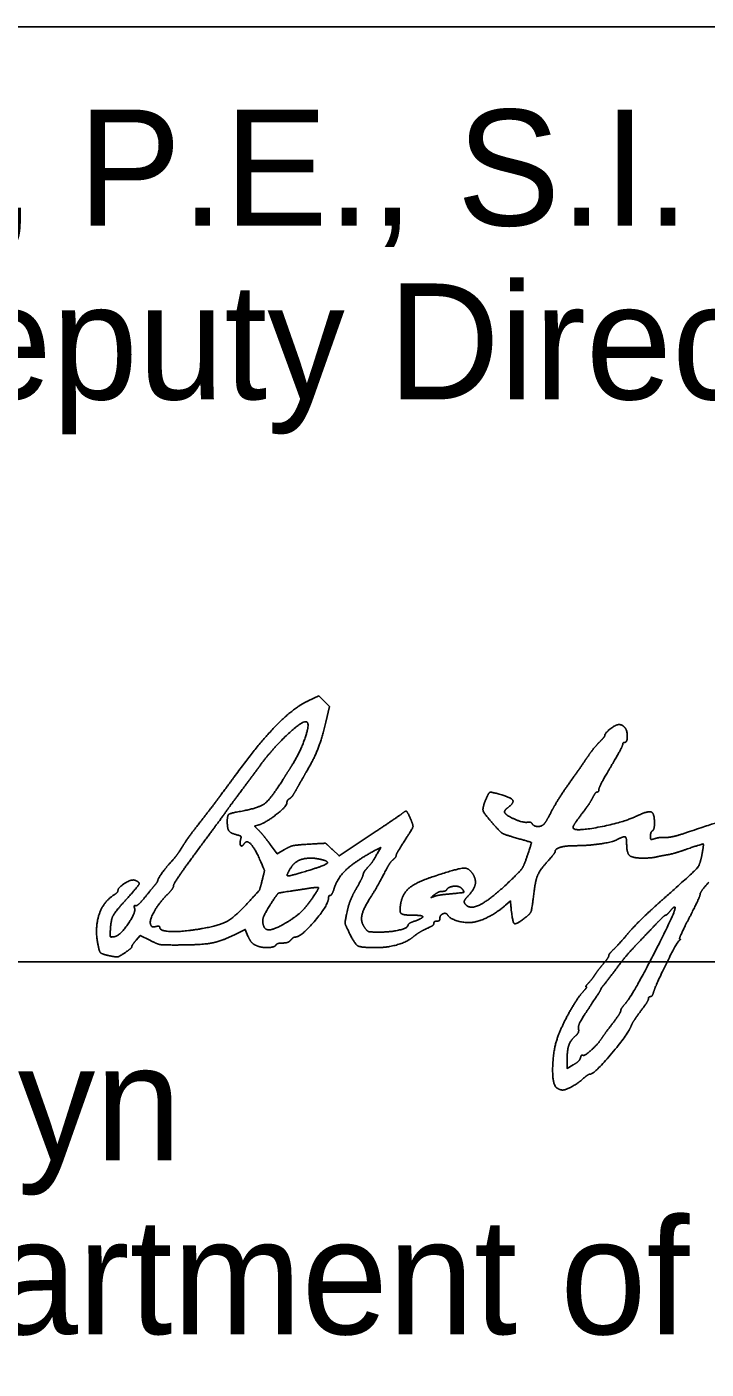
# Model space of a CAD drawing. Extents: x 0 to 34, y 0 to 22.
# Drawn here: x 25.673 to 26.494, y 7.305 to 8.926 of the extents above; entities that cross this region are included whole.
import ezdxf

# ---------------------------------------------------------------- set-up
doc = ezdxf.new("R2010")
doc.units = 0
doc.layers.add('SH_Data', color=7, linetype='Continuous')
doc.layers.add('SH_Text', color=7, linetype='Continuous')

msp = doc.modelspace()

# ---------------------------------------------------------------- linework, layer by layer
at = {"layer": 'SH_Data'}
for p, q in [((24.5279, 8.9262), (28.0279, 8.9262)), ((24.5279, 7.7968), (28.0279, 7.7968))]:
    msp.add_line(p, q, dxfattribs=at)
at = {"layer": 'SH_Text'}
for points in [[(26.0131, 8.112), (26.0258, 8.1179), (26.0321, 8.1115), (26.0385, 8.1051), (26.0341, 8.0864)], [(25.9532, 7.962), (25.9482, 7.9605), (25.9534, 7.9553)], [(26.0422, 7.9323), (26.0503, 7.9247), (26.0866, 7.9488)], [(25.967, 7.9386), (25.9756, 7.9271), (25.9844, 7.9323)], [(26.0961, 7.9271), (26.1005, 7.935), (26.095, 7.9321)], [(26.2578, 7.8634), (26.2572, 7.8702), (26.2513, 7.8651)], [(25.9402, 7.8278), (25.9369, 7.8358), (25.923, 7.829)], [(25.8216, 7.8227), (25.8101, 7.8285), (25.805, 7.8227)], [(26.3256, 7.6773), (26.3256, 7.6679), (26.3331, 7.6722)]]:
    msp.add_lwpolyline(points, dxfattribs=at)
for points in [[(25.9236, 8.0201), (25.9533, 8.0607), (25.9951, 8.1036), (26.0131, 8.112)], [(26.0117, 8.0862), (26.008, 8.0899), (25.9695, 8.0541), (25.9541, 8.0328)], [(25.9934, 8.0342), (26.0028, 8.049), (26.0148, 8.0831), (26.0117, 8.0862)], [(26.0341, 8.0864), (26.0291, 8.0653), (26.0199, 8.0417), (26.0105, 8.0258)], [(26.3712, 8.0701), (26.3712, 8.0729), (26.3844, 8.0832), (26.3881, 8.0833)], [(26.3881, 8.0833), (26.3901, 8.0833), (26.3931, 8.0821), (26.3947, 8.0805)], [(26.3947, 8.0805), (26.3982, 8.077), (26.3986, 8.0618), (26.3952, 8.0618)], [(26.3508, 8.0448), (26.3547, 8.0506), (26.361, 8.0583), (26.3646, 8.062)], [(26.3646, 8.062), (26.3682, 8.0656), (26.3712, 8.0693), (26.3712, 8.0701)], [(26.3952, 8.0618), (26.3939, 8.0618), (26.3928, 8.0606), (26.3928, 8.0592)], [(26.3292, 8.0138), (26.3371, 8.025), (26.3468, 8.0389), (26.3508, 8.0448)], [(26.3928, 8.0592), (26.3928, 8.0579), (26.3863, 8.0458), (26.3784, 8.0324)], [(25.9541, 8.0328), (25.9505, 8.0279), (25.9411, 8.0152), (25.9332, 8.0047)], [(25.9829, 8.0175), (25.9861, 8.0227), (25.9909, 8.0302), (25.9934, 8.0342)], [(26.3784, 8.0324), (26.3705, 8.019), (26.364, 8.0066), (26.364, 8.0049)], [(25.8834, 7.9667), (25.8923, 7.978), (25.9104, 8.0021), (25.9236, 8.0201)], [(25.9331, 7.9788), (25.9537, 7.9826), (25.9677, 7.9935), (25.9829, 8.0175)], [(26.0105, 8.0258), (26.007, 8.0198), (26.0018, 8.0106), (25.9989, 8.0054)], [(26.3078, 7.9802), (26.3116, 7.9874), (26.3212, 8.0025), (26.3292, 8.0138)], [(25.9332, 8.0047), (25.9253, 7.9942), (25.9172, 7.9832), (25.9152, 7.9803)], [(25.9989, 8.0054), (25.9961, 8.0001), (25.9923, 7.9949), (25.9905, 7.9938)], [(26.2271, 7.992), (26.2309, 8.0011), (26.234, 8.0021), (26.2467, 7.9983)], [(26.2467, 7.9983), (26.2587, 7.9948), (26.2616, 7.9886), (26.2539, 7.9828)], [(26.3567, 7.9952), (26.3549, 7.9915), (26.3488, 7.9824), (26.3431, 7.975)], [(26.362, 8.0018), (26.3609, 8.0018), (26.3585, 7.9988), (26.3567, 7.9952)], [(26.364, 8.0049), (26.364, 8.0032), (26.3631, 8.0018), (26.362, 8.0018)], [(25.9152, 7.9803), (25.9132, 7.9773), (25.8978, 7.9564), (25.881, 7.9337)], [(25.9152, 7.9667), (25.9152, 7.9736), (25.9193, 7.9764), (25.9331, 7.9788)], [(25.9872, 7.9884), (25.9872, 7.9847), (25.9614, 7.9646), (25.9532, 7.962)], [(25.9905, 7.9938), (25.9887, 7.9928), (25.9872, 7.9904), (25.9872, 7.9884)], [(26.1257, 7.9753), (26.1302, 7.9791), (26.1326, 7.9782), (26.1356, 7.9716)], [(26.2369, 7.9626), (26.2254, 7.9757), (26.2232, 7.9824), (26.2271, 7.992)], [(26.2539, 7.9828), (26.2512, 7.9807), (26.2497, 7.9778), (26.2506, 7.9765)], [(26.2985, 7.964), (26.2998, 7.9656), (26.304, 7.9729), (26.3078, 7.9802)], [(25.8619, 7.9373), (25.8648, 7.9421), (25.8745, 7.9553), (25.8834, 7.9667)], [(25.9262, 7.9503), (25.919, 7.9521), (25.9152, 7.9578), (25.9152, 7.9667)], [(26.0866, 7.9488), (26.1065, 7.9621), (26.1241, 7.974), (26.1257, 7.9753)], [(26.1356, 7.9716), (26.14, 7.962), (26.139, 7.9579), (26.1288, 7.942)], [(26.2604, 7.9474), (26.2496, 7.9506), (26.2447, 7.9537), (26.2369, 7.9626)], [(26.2506, 7.9765), (26.2533, 7.9727), (26.2732, 7.9645), (26.2778, 7.9653)], [(26.2778, 7.9653), (26.2801, 7.9657), (26.2827, 7.9649), (26.2835, 7.9635)], [(26.2835, 7.9635), (26.2857, 7.96), (26.2957, 7.9603), (26.2985, 7.964)], [(26.3431, 7.975), (26.3374, 7.9675), (26.3328, 7.9602), (26.3328, 7.9589)], [(26.3328, 7.9589), (26.3328, 7.9536), (26.3924, 7.9646), (26.4104, 7.9731)], [(26.4104, 7.9731), (26.4233, 7.9793), (26.4312, 7.9762), (26.4312, 7.9648)], [(26.4312, 7.9648), (26.4312, 7.9602), (26.4301, 7.9558), (26.4288, 7.955)], [(26.4735, 7.954), (26.5139, 7.9679), (26.5198, 7.9663), (26.5157, 7.9424)], [(25.9313, 7.9441), (25.9322, 7.9476), (25.9309, 7.9491), (25.9262, 7.9503)], [(25.9534, 7.9553), (25.9562, 7.9525), (25.9623, 7.945), (25.967, 7.9386)], [(26.2772, 7.9237), (26.2828, 7.9405), (26.2825, 7.9411), (26.2604, 7.9474)], [(26.3976, 7.9396), (26.3976, 7.9469), (26.3939, 7.9485), (26.3861, 7.9443)], [(26.4288, 7.955), (26.4275, 7.9541), (26.4264, 7.9513), (26.4264, 7.9487)], [(26.4264, 7.9487), (26.4264, 7.9447), (26.4274, 7.9442), (26.4318, 7.9456)], [(26.4318, 7.9456), (26.4348, 7.9465), (26.4406, 7.9472), (26.4447, 7.947)], [(26.4447, 7.947), (26.4489, 7.9468), (26.4618, 7.95), (26.4735, 7.954)], [(25.8456, 7.9154), (25.8522, 7.9228), (25.8564, 7.9285), (25.8619, 7.9373)], [(25.881, 7.9337), (25.8643, 7.9111), (25.8505, 7.8909), (25.8504, 7.889)], [(25.9355, 7.9393), (25.9331, 7.9354), (25.9299, 7.9389), (25.9313, 7.9441)], [(25.9543, 7.9207), (25.9482, 7.9344), (25.9385, 7.944), (25.9355, 7.9393)], [(25.9844, 7.9323), (25.9909, 7.9362), (25.9985, 7.9379), (26.0136, 7.9388)], [(26.0136, 7.9388), (26.0339, 7.94), (26.0341, 7.9399), (26.0422, 7.9323)], [(26.095, 7.9321), (26.0716, 7.9195), (26.0488, 7.8989), (26.0447, 7.8864)], [(26.1288, 7.942), (26.1235, 7.9339), (26.1192, 7.9263), (26.1192, 7.9252)], [(26.3354, 7.937), (26.3239, 7.937), (26.3112, 7.9332), (26.3112, 7.9298)], [(26.3861, 7.9443), (26.3806, 7.9413), (26.3504, 7.937), (26.3354, 7.937)], [(26.4169, 7.922), (26.4045, 7.922), (26.3976, 7.9283), (26.3976, 7.9396)], [(26.4682, 7.9321), (26.4604, 7.9294), (26.4507, 7.9266), (26.4468, 7.926)], [(26.4888, 7.9274), (26.4909, 7.9389), (26.4891, 7.9393), (26.4682, 7.9321)], [(25.8312, 7.895), (25.8312, 7.8966), (25.8403, 7.9096), (25.8456, 7.9154)], [(25.9576, 7.8962), (25.9602, 7.906), (25.9599, 7.9082), (25.9543, 7.9207)], [(26.0254, 7.921), (26.0145, 7.9232), (25.9971, 7.9181), (25.9928, 7.9115)], [(26.0148, 7.9075), (26.034, 7.9134), (26.038, 7.9185), (26.0254, 7.921)], [(26.0833, 7.9089), (26.0887, 7.9149), (26.0912, 7.9185), (26.0961, 7.9271)], [(26.1156, 7.9202), (26.1137, 7.9186), (26.1106, 7.9144), (26.1087, 7.9109)], [(26.1192, 7.9252), (26.1192, 7.9241), (26.1176, 7.9218), (26.1156, 7.9202)], [(26.2589, 7.8964), (26.2693, 7.9064), (26.2734, 7.9126), (26.2772, 7.9237)], [(26.3018, 7.9177), (26.2933, 7.9083), (26.2876, 7.8957), (26.286, 7.883)], [(26.3112, 7.9298), (26.3112, 7.9289), (26.307, 7.9235), (26.3018, 7.9177)], [(26.4336, 7.9234), (26.4303, 7.9226), (26.4228, 7.922), (26.4169, 7.922)], [(26.4468, 7.926), (26.4428, 7.9253), (26.4369, 7.9242), (26.4336, 7.9234)], [(26.4439, 7.8744), (26.4795, 7.906), (26.4864, 7.9142), (26.4888, 7.9274)], [(25.9928, 7.9115), (25.9858, 7.9008), (25.9903, 7.9), (26.0148, 7.9075)], [(26.0708, 7.8848), (26.0752, 7.8925), (26.079, 7.9002), (26.0793, 7.9019)], [(26.0793, 7.9019), (26.0796, 7.9037), (26.0813, 7.9068), (26.0833, 7.9089)], [(26.1087, 7.9109), (26.1006, 7.8955), (26.0928, 7.8817), (26.0867, 7.872)], [(26.1249, 7.8681), (26.1271, 7.8794), (26.1433, 7.8928), (26.1626, 7.8992)], [(26.1626, 7.8992), (26.1944, 7.9098), (26.2078, 7.9102), (26.2129, 7.9008)], [(26.2129, 7.9008), (26.2161, 7.8947), (26.2127, 7.8833), (26.2053, 7.8754)], [(25.7785, 7.8776), (25.7811, 7.8792), (25.7832, 7.8816), (25.7832, 7.8829)], [(25.7832, 7.8829), (25.7833, 7.8867), (25.8, 7.8967), (25.8038, 7.8952)], [(25.8038, 7.8952), (25.8098, 7.8929), (25.8075, 7.888), (25.7932, 7.8721)], [(25.8167, 7.8758), (25.822, 7.8824), (25.8275, 7.8891), (25.8288, 7.8907)], [(25.8288, 7.8907), (25.8301, 7.8923), (25.8312, 7.8942), (25.8312, 7.895)], [(25.8504, 7.889), (25.8503, 7.887), (25.847, 7.8822), (25.843, 7.8782)], [(25.938, 7.8657), (25.9541, 7.8832), (25.9544, 7.8838), (25.9576, 7.8962)], [(25.9956, 7.8827), (25.9778, 7.8801), (25.9758, 7.879), (25.9685, 7.8678)], [(26.013, 7.8854), (26.0074, 7.8845), (25.9995, 7.8833), (25.9956, 7.8827)], [(26.018, 7.8737), (26.0258, 7.8851), (26.0249, 7.8872), (26.013, 7.8854)], [(26.0447, 7.8864), (26.043, 7.8812), (26.0407, 7.877), (26.0396, 7.877)], [(26.0599, 7.857), (26.0615, 7.8647), (26.0664, 7.8772), (26.0708, 7.8848)], [(26.1747, 7.8818), (26.1724, 7.8818), (26.1684, 7.88), (26.1658, 7.878)], [(26.1802, 7.8839), (26.1795, 7.8827), (26.177, 7.8818), (26.1747, 7.8818)], [(26.1987, 7.885), (26.1959, 7.8884), (26.1825, 7.8876), (26.1802, 7.8839)], [(26.1828, 7.8786), (26.1995, 7.8801), (26.2019, 7.8811), (26.1987, 7.885)], [(26.2019, 7.8675), (26.2072, 7.8589), (26.2339, 7.8724), (26.2589, 7.8964)], [(26.286, 7.883), (26.2832, 7.8605), (26.2814, 7.855), (26.2758, 7.8505)], [(26.4969, 7.893), (26.4911, 7.8865), (26.4864, 7.88), (26.4864, 7.8784)], [(25.7583, 7.8213), (25.7554, 7.8398), (25.7661, 7.8699), (25.7785, 7.8776)], [(25.7932, 7.8721), (25.7795, 7.857), (25.7745, 7.8468), (25.7739, 7.833)], [(25.8044, 7.8645), (25.8058, 7.8641), (25.8113, 7.8692), (25.8167, 7.8758)], [(25.843, 7.8782), (25.8332, 7.8686), (25.8208, 7.8465), (25.8226, 7.8418)], [(25.8815, 7.8363), (25.9042, 7.84), (25.9238, 7.8502), (25.938, 7.8657)], [(25.9685, 7.8678), (25.9603, 7.8551), (25.9571, 7.8453), (25.9593, 7.8395)], [(25.9881, 7.845), (25.9993, 7.852), (26.0102, 7.8626), (26.018, 7.8737)], [(26.0375, 7.874), (26.0374, 7.8654), (26.0043, 7.8266), (25.9972, 7.8266)], [(26.0396, 7.877), (26.0385, 7.877), (26.0376, 7.8756), (26.0375, 7.874)], [(26.0867, 7.872), (26.0787, 7.8594), (26.0765, 7.8442), (26.0816, 7.8374)], [(26.1385, 7.853), (26.127, 7.853), (26.1229, 7.8575), (26.1249, 7.8681)], [(26.1658, 7.878), (26.1612, 7.8742), (26.1612, 7.8742), (26.166, 7.8759)], [(26.166, 7.8759), (26.1686, 7.8768), (26.1762, 7.878), (26.1828, 7.8786)], [(26.2053, 7.8754), (26.2025, 7.8725), (26.201, 7.869), (26.2019, 7.8675)], [(26.2513, 7.8651), (26.2419, 7.8569), (26.2219, 7.8463), (26.2128, 7.8446)], [(26.3999, 7.8317), (26.4071, 7.8401), (26.4269, 7.8593), (26.4439, 7.8744)], [(26.4864, 7.8784), (26.4864, 7.8768), (26.4804, 7.864), (26.4732, 7.8498)], [(25.7787, 7.827), (25.7851, 7.8279), (25.8052, 7.8564), (25.8032, 7.8616)], [(25.8032, 7.8616), (25.8024, 7.8635), (25.803, 7.8648), (25.8044, 7.8645)], [(26.0619, 7.833), (26.0575, 7.8421), (26.0573, 7.8443), (26.0599, 7.857)], [(26.1419, 7.846), (26.1522, 7.8498), (26.1506, 7.853), (26.1385, 7.853)], [(26.172, 7.8491), (26.172, 7.8473), (26.1704, 7.8458), (26.1684, 7.8458)], [(26.1815, 7.8531), (26.1795, 7.8564), (26.172, 7.8532), (26.172, 7.8491)], [(26.2128, 7.8446), (26.2042, 7.8431), (26.1844, 7.8484), (26.1815, 7.8531)], [(26.2758, 7.8505), (26.264, 7.8413), (26.2597, 7.8444), (26.2578, 7.8634)], [(26.3973, 7.7479), (26.4049, 7.7566), (26.4582, 7.8604), (26.4561, 7.8624)], [(26.4446, 7.853), (26.4438, 7.853), (26.4399, 7.8494), (26.4358, 7.8452)], [(26.4504, 7.8584), (26.448, 7.8554), (26.4454, 7.853), (26.4446, 7.853)], [(26.4561, 7.8624), (26.4554, 7.8632), (26.4528, 7.8613), (26.4504, 7.8584)], [(26.4732, 7.8498), (26.4659, 7.8357), (26.4607, 7.8241), (26.4618, 7.8241)], [(25.7739, 7.833), (25.7737, 7.8274), (25.7745, 7.8264), (25.7787, 7.827)], [(25.8226, 7.8418), (25.8235, 7.8394), (25.8258, 7.8385), (25.8288, 7.8393)], [(25.8288, 7.8393), (25.8314, 7.8399), (25.8336, 7.8396), (25.8336, 7.8385)], [(25.8336, 7.8385), (25.8336, 7.8339), (25.8592, 7.8327), (25.8815, 7.8363)], [(25.9593, 7.8395), (25.9614, 7.8342), (25.9749, 7.8369), (25.9881, 7.845)], [(26.0937, 7.8138), (26.0762, 7.8139), (26.0692, 7.8182), (26.0619, 7.833)], [(26.0816, 7.8374), (26.0844, 7.8336), (26.088, 7.8326), (26.0992, 7.8326)], [(26.0992, 7.8326), (26.1132, 7.8326), (26.1336, 7.8377), (26.1336, 7.8412)], [(26.1336, 7.8412), (26.1336, 7.8422), (26.1373, 7.8444), (26.1419, 7.846)], [(26.1594, 7.8384), (26.152, 7.8351), (26.1444, 7.8306), (26.1402, 7.8271)], [(26.1648, 7.8433), (26.1648, 7.8419), (26.1624, 7.8397), (26.1594, 7.8384)], [(26.1684, 7.8458), (26.1664, 7.8458), (26.1648, 7.8447), (26.1648, 7.8433)], [(26.4358, 7.8452), (26.4317, 7.8409), (26.4212, 7.8298), (26.4124, 7.8205)], [(25.7749, 7.8036), (25.764, 7.8056), (25.7602, 7.8097), (25.7583, 7.8213)], [(25.805, 7.8227), (25.8022, 7.8195), (25.8, 7.8161), (25.8, 7.8151)], [(25.8524, 7.817), (25.8368, 7.817), (25.8309, 7.8181), (25.8216, 7.8227)], [(25.923, 7.829), (25.9074, 7.8212), (25.8823, 7.817), (25.8524, 7.817)], [(25.9484, 7.8172), (25.9458, 7.8186), (25.9421, 7.8234), (25.9402, 7.8278)], [(25.974, 7.817), (25.972, 7.8138), (25.9545, 7.8139), (25.9484, 7.8172)], [(25.9822, 7.8194), (25.9785, 7.8194), (25.9748, 7.8183), (25.974, 7.817)], [(25.992, 7.823), (25.9903, 7.821), (25.9859, 7.8194), (25.9822, 7.8194)], [(25.9972, 7.8266), (25.996, 7.8266), (25.9936, 7.8249), (25.992, 7.823)], [(26.1402, 7.8271), (26.1325, 7.8207), (26.1082, 7.8138), (26.0937, 7.8138)], [(26.3814, 7.8113), (26.3844, 7.8141), (26.3927, 7.8233), (26.3999, 7.8317)], [(26.4124, 7.8205), (26.4036, 7.8113), (26.3937, 7.8), (26.3904, 7.7955)], [(26.461, 7.8223), (26.4583, 7.8205), (26.4331, 7.7695), (26.4301, 7.76)], [(26.4618, 7.8241), (26.4628, 7.8241), (26.4624, 7.8233), (26.461, 7.8223)], [(25.7916, 7.8077), (25.7851, 7.8032), (25.7815, 7.8023), (25.7749, 7.8036)], [(25.8, 7.8151), (25.8, 7.8142), (25.7962, 7.8108), (25.7916, 7.8077)], [(26.3694, 7.7943), (26.373, 7.7985), (26.376, 7.8029), (26.376, 7.8041)], [(26.376, 7.8041), (26.376, 7.8052), (26.3785, 7.8085), (26.3814, 7.8113)], [(26.3592, 7.7809), (26.3612, 7.784), (26.3658, 7.79), (26.3694, 7.7943)], [(26.3904, 7.7955), (26.3823, 7.7846), (26.3718, 7.7708), (26.3688, 7.7673)], [(26.3488, 7.7666), (26.3479, 7.7666), (26.3491, 7.7685), (26.3514, 7.771)], [(26.3514, 7.771), (26.3537, 7.7734), (26.3572, 7.7779), (26.3592, 7.7809)], [(26.3154, 7.7086), (26.3213, 7.7234), (26.3384, 7.7533), (26.3455, 7.7612)], [(26.3455, 7.7612), (26.3482, 7.7641), (26.3497, 7.7666), (26.3488, 7.7666)], [(26.3664, 7.7634), (26.3664, 7.7628), (26.36, 7.7529), (26.3523, 7.7413)], [(26.3688, 7.7673), (26.3675, 7.7657), (26.3664, 7.7639), (26.3664, 7.7634)], [(26.424, 7.7521), (26.424, 7.7507), (26.4197, 7.7439), (26.4145, 7.737)], [(26.4262, 7.7546), (26.425, 7.7546), (26.424, 7.7534), (26.424, 7.7521)], [(26.4301, 7.76), (26.4292, 7.757), (26.4274, 7.7546), (26.4262, 7.7546)], [(26.3523, 7.7413), (26.3436, 7.7282), (26.3387, 7.7185), (26.3394, 7.7158)], [(26.3802, 7.7217), (26.3858, 7.7291), (26.3904, 7.7362), (26.3904, 7.7376)], [(26.3904, 7.7376), (26.3904, 7.7389), (26.3935, 7.7435), (26.3973, 7.7479)], [(26.4145, 7.737), (26.4093, 7.7301), (26.4042, 7.7221), (26.4031, 7.7193)], [(26.4031, 7.7193), (26.3994, 7.7094), (26.3583, 7.661), (26.3536, 7.661)], [(26.3676, 7.7045), (26.3689, 7.7066), (26.3746, 7.7144), (26.3802, 7.7217)], [(26.3136, 7.6441), (26.3076, 7.6479), (26.3089, 7.6922), (26.3154, 7.7086)], [(26.3357, 7.7072), (26.3298, 7.7019), (26.3256, 7.6896), (26.3256, 7.6773)], [(26.3394, 7.7158), (26.34, 7.7132), (26.3385, 7.7096), (26.3357, 7.7072)], [(26.3448, 7.6838), (26.3467, 7.6826), (26.3633, 7.6977), (26.3676, 7.7045)], [(26.3331, 7.6722), (26.3373, 7.6746), (26.3412, 7.6784), (26.3418, 7.6807)], [(26.3418, 7.6807), (26.3424, 7.683), (26.3438, 7.6844), (26.3448, 7.6838)], [(26.3461, 7.6564), (26.3399, 7.6507), (26.324, 7.6417), (26.3201, 7.6418)], [(26.3536, 7.661), (26.3522, 7.661), (26.3489, 7.6589), (26.3461, 7.6564)], [(26.3201, 7.6418), (26.3185, 7.6418), (26.3156, 7.6429), (26.3136, 7.6441)]]:
    msp.add_open_spline(points, degree=2, dxfattribs=at)

# ---------------------------------------------------------------- texts
for s, p in [('Pat McColley, P.E., S.I.', (24.5279, 8.6862)), ('District       Deputy Director', (24.5279, 8.4762)), ('Pamela Boratyn', (24.5279, 7.5568)), ('Director, Department of Transportation', (24.5279, 7.3468))]:
    msp.add_text(s, height=0.14, dxfattribs=at).set_placement(p)

doc.saveas('drawing.dxf')
